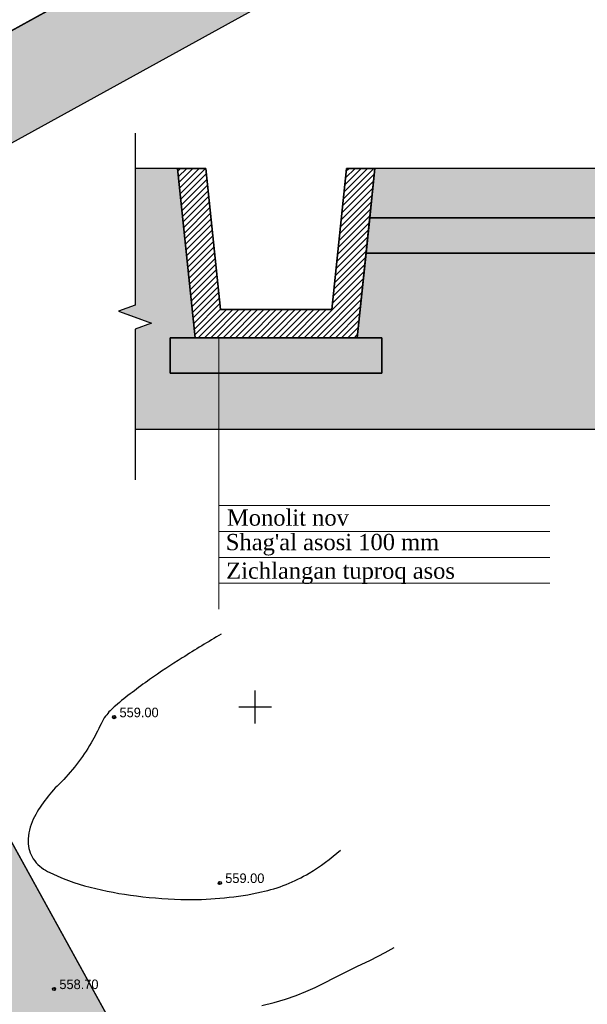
# Model space of a CAD drawing. Extents: x 883 to 364438, y -13 to 4201180.
# Tile 604 of 607: x 364224 to 364276, y 4200923 to 4201013. Entities that reach past the tile are written whole.
import ezdxf

# ---------------------------------------------------------------- set-up
doc = ezdxf.new("R2010")
doc.units = 0
doc.header["$LTSCALE"] = 0.5
doc.header["$MEASUREMENT"] = 0
doc.header["$PDMODE"] = 32
doc.header["$PDSIZE"] = 0.3
doc.linetypes.add('CONTI', pattern=[0])
for name, color, linetype in [('(004) Точки рельефа', 7, 'Continuous'), ('GORIZDEFAULT', 32, 'CONTI'), ('PI_TTDEFAULT', 5, 'CONTI'), ('SETKR', 2, 'CONTI'), ('Трава', 7, 'Continuous')]:
    doc.layers.add(name, color=color, linetype=linetype)
doc.layers.add('.', color=7, linetype='Continuous', lineweight=15)
doc.layers.add('ОКНА', color=5, linetype='Continuous', lineweight=15)
doc.styles.add('D-431', font='d431.ttf')
doc.styles.add('seviyorum', font='times.ttf')
doc.styles.get("Standard").update_dxf_attribs({"font": 'times.ttf'})

# ---------------------------------------------------------------- blocks, each defined once
blk = doc.blocks.new('BL_333')
at = {"color": 0}
for p, q in [((0, -1.5), (0, 1.5)), ((-1.5, 0), (1.5, 0))]:
    blk.add_line(p, q, dxfattribs=at)
blk = doc.blocks.new('gergrgrre')
at = {"layer": 'GORIZDEFAULT', "color": 32}
blk.add_lwpolyline([(360546.90003691, 4200956.67205719, 0.00589245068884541), (360543.3275737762, 4200954.490604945, 0.01355586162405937), (360540.3356744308, 4200952.499931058, 0.01986463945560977), (360537.2169316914, 4200950.109662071, 0.05976194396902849), (360536.3163961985, 4200949.157924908, 0.05021743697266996), (360535.89973303, 4200948.459710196, -0.02086937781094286), (360534.9991546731, 4200946.727375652, -0.06983973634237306), (360532.0625843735, 4200942.94831472, 0.08408668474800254), (360529.7083096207, 4200939.734730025, 0.11664820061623), (360529.2244463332, 4200937.688922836, 0.149552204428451), (360529.7083096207, 4200936.107397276, 0.1290981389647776), (360531.0198975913, 4200934.95655269, 0.05377682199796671), (360534.8929500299, 4200933.516446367, 0.03077272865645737), (360539.1294750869, 4200932.714806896, 0.02837838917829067), (360543.7932605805, 4200932.393701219, 0.05646739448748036), (360550.5715376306, 4200933.079371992, 0.08214778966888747), (360554.94022993, 4200934.811918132, 0.04759780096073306), (360557.7876443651, 4200936.916967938, 0.03439609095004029)], format="xyb", dxfattribs=at)
for points in [[(360537.09, 4200949.160004, 559), (360537.05, 4200949.129997, 559), (360537.09, 4200949.059998, 559)], [(360546.71, 4200933.860001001, 559), (360546.77, 4200933.900002, 559)], [(360550.59, 4200922.690002, 558.5), (360551.73, 4200922.980003, 558.5), (360552.78, 4200923.279999, 558.5), (360553.74, 4200923.610001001, 558.5), (360554.62, 4200923.970001, 558.5), (360555.47, 4200924.349998, 558.5), (360556.33, 4200924.769997, 558.5), (360557.22, 4200925.230003, 558.5), (360558.2, 4200925.720001, 558.5), (360559.29, 4200926.260001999, 558.5), (360560.53, 4200926.860001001, 558.5), (360561.88, 4200927.540001, 558.5), (360562.6993561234, 4200928.004881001, 558.5)]]:
    blk.add_polyline3d(points, dxfattribs=at)
at = {"layer": 'PI_TTDEFAULT', "color": 5}
for p in [(360537.09, 4200949.07, 559), (360546.77, 4200933.900002, 559), (360531.6, 4200924.209999, 558.7)]:
    blk.add_point(p, dxfattribs=at)
at = {"layer": 'SETKR', "color": 92}
blk.add_blockref('BL_333', (360550, 4200950), dxfattribs=at)
at = {"layer": '(004) Точки рельефа', "style": 'D-431'}
for s, p in [('559.00', (360537.59, 4200949.059998)), ('559.00', (360547.26, 4200933.900002)), ('558.70', (360532.09, 4200924.199997))]:
    blk.add_text(s, height=0.875, dxfattribs=at).set_placement(p)
blk = doc.blocks.new('A$C59dde651')
at = {"layer": '.', "lineweight": 30, "true_color": 0x000000}
h = blk.add_hatch(dxfattribs=at)
h.set_pattern_fill('AR-SAND', color=18, scale=0.01)
h.set_pattern_definition([(37.50000000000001, (-798.5514993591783, 115.4166540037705), (-0.0006299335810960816, 0.01926823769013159), [0, -0.0152, 0, -0.017, 0, -0.01625]), (7.499999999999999, (-798.5514993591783, 115.4166540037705), (0.01769776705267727, 0.0282214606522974), [0, -0.008199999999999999, 0, -0.0137, 0, -0.00525]), (327.5, (-798.5637993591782, 115.4166540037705), (0.03114141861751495, 5.659053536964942e-05), [0, -0.005, 0, -0.018, 0, -0.0235]), (317.5, (-798.5637993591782, 115.4166540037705), (0.03006126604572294, 0.008776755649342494), [0, -0.0025, 0, -0.0118, 0, -0.0135])])
h.paths.add_polyline_path([(0.1725152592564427, 0.2624718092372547), (-1.872486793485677, 0.2624718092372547), (-1.897484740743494, 0.02249151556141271), (-1.827484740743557, 0.02249151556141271), (-1.827484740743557, -0.0775084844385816), (-2.427484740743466, -0.0775084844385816), (-2.427484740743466, 0.02249151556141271), (-2.35748474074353, 0.02249151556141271), (-2.407484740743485, 0.5024915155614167), (-2.527484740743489, 0.5024915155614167), (-2.527484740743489, 0.1149160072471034), (-2.574049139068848, 0.0979679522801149), (-2.527484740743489, 0.08101989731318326), (-2.480920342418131, 0.06407184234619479), (-2.527484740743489, 0.04712378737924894), (-2.527484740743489, -0.236518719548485), (0.57251525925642, -0.236518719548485), (0.57251525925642, 0.04712378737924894), (0.6190796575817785, 0.06407184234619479), (0.57251525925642, 0.08101989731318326), (0.5259508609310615, 0.0979679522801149), (0.57251525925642, 0.1149160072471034), (0.57251525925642, 0.4424718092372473), (0.1725152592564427, 0.4424718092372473)])
h = blk.add_hatch(dxfattribs=at)
h.set_pattern_fill('ANSI31', color=18, scale=0.1)
h.set_pattern_definition([(45, (-798.5514993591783, 115.4166540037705), (-0.008838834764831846, 0.008838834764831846), [])])
h.paths.add_polyline_path([(-1.872484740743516, 0.2624915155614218), (-1.862068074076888, 0.3624915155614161), (-1.847484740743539, 0.5024915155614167), (-1.92791759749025, 0.5024915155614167), (-1.969584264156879, 0.102491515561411), (-2.285385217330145, 0.102491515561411), (-2.327051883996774, 0.5024915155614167), (-2.407484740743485, 0.5024915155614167), (-2.35748474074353, 0.02249151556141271), (-1.897484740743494, 0.02249151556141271)])
h = blk.add_hatch(dxfattribs=at)
h.set_pattern_fill('AR-CONC', color=18, scale=0.01)
h.set_pattern_definition([(49.99999999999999, (-783.3216743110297, 111.4128752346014), (0.07172601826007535, -0.006275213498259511), [0.0075, -0.0825]), (355, (-783.3216743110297, 111.4128752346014), (-0.0138751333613, 0.07521921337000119), [0.006, -0.066]), (100.45144446, (-783.3156971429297, 111.4123523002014), (0.0578508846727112, 0.06894399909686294), [0.006374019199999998, -0.07011421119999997]), (46.18420000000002, (-783.3216743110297, 111.4328752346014), (0.1067241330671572, -0.01655192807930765), [0.01125, -0.12375]), (96.63563549, (-783.3127806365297, 111.4314959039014), (0.09346619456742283, 0.09741186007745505), [0.0095610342, -0.105171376]), (351.1841639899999, (-783.3216743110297, 111.4328752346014), (0.09346619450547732, 0.09741186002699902), [0.009000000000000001, -0.0990000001]), (21, (-783.3116743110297, 111.4278752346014), (0.05969070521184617, -0.04026188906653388), [0.0075, -0.0825]), (326.0000000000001, (-783.3116743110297, 111.4278752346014), (0.02433153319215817, 0.0725150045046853), [0.006, -0.066]), (71.45144474, (-783.3067000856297, 111.4245200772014), (0.08402223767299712, 0.03225311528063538), [0.006374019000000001, -0.0701142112]), (37.50000000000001, (-783.3216743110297, 111.4128752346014), (0.001215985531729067, 0.03328938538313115), [0, -0.0652, 0, -0.067, 0, -0.06625]), (7.499999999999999, (-783.3216743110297, 111.4128752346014), (0.02630695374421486, 0.03944117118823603), [0, -0.0382, 0, -0.0637, 0, -0.02525]), (327.5, (-783.3439743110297, 111.4128752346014), (0.0533822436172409, -0.002255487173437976), [0, -0.025, 0, -0.078, 0, -0.1035]), (317.5, (-783.3539743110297, 111.4128752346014), (0.05831861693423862, 0.01001049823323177), [0, -0.0325, 0, -0.0518, 0, -0.0735])])
h.paths.add_polyline_path([(0.1725152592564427, 0.5024915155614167), (-1.847484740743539, 0.5024915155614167), (-1.862068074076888, 0.3624915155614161), (0.1725152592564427, 0.3624816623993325)])
at = {"lineweight": 30, "true_color": 0x000000}
h = blk.add_hatch(dxfattribs=at)
h.set_pattern_fill('GRAVEL', color=18, scale=0.1)
h.set_pattern_definition([(228.012787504, (-783.2496743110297, 111.5128752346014), (-0.8000000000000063, -0.9000000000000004), [0.0134536, -1.33190880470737]), (184.969740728, (-783.2586743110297, 111.5028752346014), (1.199999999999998, 0.1000000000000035), [0.0230868, -2.285592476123]), (132.510447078, (-783.2816743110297, 111.5008752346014), (1.000000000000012, -1.099999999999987), [0.0162788, -1.61160325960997]), (267.273689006, (-783.3206743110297, 111.4758752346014), (0.1000000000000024, 2.000000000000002), [0.0210238, -2.081355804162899]), (292.833654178, (-783.3216743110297, 111.4548752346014), (-0.4999999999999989, 1.200000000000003), [0.02061549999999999, -2.04093731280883]), (357.273689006, (-783.3136743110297, 111.4358752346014), (-2.000000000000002, 0.1000000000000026), [0.0210238, -2.081355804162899]), (37.6942404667, (-783.2926743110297, 111.4348752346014), (-1.3, -0.9999999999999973), [0.0278029, -2.7524848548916]), (72.2553283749, (-783.2706743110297, 111.4518752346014), (0.7000000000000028, 2.200000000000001), [0.0262488, -2.598632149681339]), (121.429565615, (-783.2626743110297, 111.4768752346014), (-0.800000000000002, 1.299999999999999), [0.021095, -2.0884073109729]), (175.236358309, (-783.2736743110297, 111.4948752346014), (1.099999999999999, -0.1000000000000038), [0.0240832, -1.18007625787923]), (222.397437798, (-783.2976743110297, 111.4968752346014), (-1.199999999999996, -1.099999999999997), [0.0311448, -3.08333750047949]), (138.814074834, (-783.2216743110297, 111.4748752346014), (-0.7000000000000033, 0.6000000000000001), [0.0106301, -1.05238448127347]), (171.46923439, (-783.2296743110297, 111.4818752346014), (1.3, -0.1999999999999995), [0.0202237, -2.0021511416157]), (225, (-783.2496743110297, 111.4848752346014), (-1.110223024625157e-17, -0.0999999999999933), [0.0141421, -0.12727925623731]), (203.198590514, (-783.2566743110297, 111.4968752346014), (0.4999999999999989, 0.1999999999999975), [0.007615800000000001, -0.75396151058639]), (291.801409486, (-783.2636743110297, 111.4938752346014), (-0.09999999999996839, 0.3000000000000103), [0.0107703, -0.52774618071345]), (30.96375653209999, (-783.2596743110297, 111.4838752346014), (0.3000000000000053, 0.199999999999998), [0.0174929, -0.5656022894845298]), (161.565051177, (-783.2446743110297, 111.4928752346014), (0.2000000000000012, -0.09999999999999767), [0.0126491, -0.3035786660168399]), (16.389540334, (-783.3216743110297, 111.4938752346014), (0.9999999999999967, 0.3000000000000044), [0.01772, -1.75428451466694]), (70.3461759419, (-783.3046743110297, 111.4988752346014), (-0.400000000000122, -1.10000000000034), [0.0148661, -1.4717407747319]), (293.198590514, (-783.2446743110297, 111.5128752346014), (-0.1999999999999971, 0.4999999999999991), [0.0152315, -0.74634581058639]), (343.610459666, (-783.2386743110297, 111.4988752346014), (-0.9999999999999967, 0.3000000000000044), [0.01771999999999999, -1.754284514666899]), (339.44395478, (-783.3216743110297, 111.4318752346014), (-0.5000000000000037, 0.2000000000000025), [0.017088, -0.8373123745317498]), (294.775140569, (-783.3056743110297, 111.4258752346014), (-0.5000000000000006, 1.1), [0.0143178, -1.4174643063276]), (66.8014094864, (-783.2436743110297, 111.4128752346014), (0.1999999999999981, 0.499999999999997), [0.0152315, -0.74634581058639]), (17.3540246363, (-783.2376743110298, 111.4268752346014), (-1.299999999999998, -0.3999999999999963), [0.0167631, -1.659542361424]), (69.44395478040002, (-783.2926743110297, 111.4128752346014), (-0.2000000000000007, -0.4999999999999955), [0.008543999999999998, -0.8458563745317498]), (101.309932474, (-783.2496743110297, 111.4128752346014), (-0.09999999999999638, 0.4000000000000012), [0.005099, -0.50480295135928]), (165.963756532, (-783.2506743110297, 111.4178752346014), (0.2999999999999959, -0.1000000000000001), [0.0206155, -0.3916950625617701]), (186.009005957, (-783.2706743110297, 111.4228752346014), (1.000000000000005, 0.09999999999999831), [0.019105, -1.89139231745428]), (303.690067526, (-783.2596743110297, 111.4748752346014), (-0.09999999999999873, 0.1999999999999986), [0.0144222, -0.3461329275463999]), (353.157226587, (-783.2516743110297, 111.4628752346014), (1.700000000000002, -0.2000000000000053), [0.0251794, -2.49275626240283]), (60.9453959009, (-783.2266743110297, 111.4598752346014), (-0.3999999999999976, -0.6999999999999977), [0.0102956, -1.0192674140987]), (90, (-783.2216743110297, 111.4688752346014), (-0.09999999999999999, 0.1), [0.006, -0.094]), (120.256437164, (-783.2726743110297, 111.4258752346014), (0.4000000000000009, -0.7000000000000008), [0.0138924, -1.37535199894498]), (48.01278750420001, (-783.2796743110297, 111.4378752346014), (0.8, 0.8999999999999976), [0.0269072, -1.31845520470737]), (0, (-783.2616743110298, 111.4578752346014), (0.1, 0.1), [0.026, -0.074]), (325.3048464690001, (-783.2356743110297, 111.4578752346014), (1.000000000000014, -0.6999999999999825), [0.01581139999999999, -1.5653274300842]), (254.054604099, (-783.2226743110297, 111.4488752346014), (-0.1000000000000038, -0.4000000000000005), [0.0145602, -0.71345078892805]), (207.645975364, (-783.2266743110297, 111.4348752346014), (-1.899999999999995, -1.000000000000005), [0.0237065, -2.34694741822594]), (175.42607874, (-783.2476743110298, 111.4238752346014), (-1.299999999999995, 0.1000000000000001), [0.0250799, -2.48290734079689])])
h.paths.add_polyline_path([(0.1725152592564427, 0.3624816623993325), (-1.862068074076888, 0.3624915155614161), (-1.872486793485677, 0.2624718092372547), (0.1725152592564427, 0.2624718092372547)])
h.paths.add_polyline_path([(-1.827484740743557, 0.02249151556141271), (-2.427484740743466, 0.02249151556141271), (-2.427484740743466, -0.0775084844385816), (-1.827484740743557, -0.0775084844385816)])
at = {"color": 6, "lineweight": 13}
for p, q in [((-0.8374847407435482, -0.7679592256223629), (-0.8374847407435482, 0.8697459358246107)), ((-2.289957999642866, -0.7469243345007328), (-2.289957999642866, 0.02249151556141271)), ((-2.289957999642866, -0.4533404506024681), (-1.351307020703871, -0.4533404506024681)), ((-0.8374847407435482, -0.4743753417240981), (0.1011662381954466, -0.4743753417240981)), ((-2.289957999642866, -0.5267364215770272), (-1.351307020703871, -0.5267364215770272)), ((-0.8374847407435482, -0.5477713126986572), (0.1011662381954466, -0.5477713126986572)), ((-2.289957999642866, -0.6001323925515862), (-1.351307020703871, -0.6001323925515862)), ((-0.8374847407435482, -0.6211672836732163), (0.1011662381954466, -0.6211672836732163)), ((-2.289957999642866, -0.6735283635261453), (-1.351307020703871, -0.6735283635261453)), ((-0.8374847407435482, -0.6945632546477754), (0.1011662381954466, -0.6945632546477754)), ((-0.8374847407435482, -0.7679592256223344), (0.1011662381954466, -0.7679592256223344))]:
    blk.add_line(p, q, dxfattribs=at)
at = {"linetype": 'Continuous', "transparency": 33554687}
for points in [[(-2.527484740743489, 0.6026304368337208), (-2.527484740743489, 0.1149160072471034), (-2.574049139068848, 0.0979679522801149), (-2.480920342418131, 0.06407184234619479), (-2.527484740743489, 0.04712378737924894), (-2.527484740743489, -0.3800411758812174)], [(0.57251525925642, 0.6026304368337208), (0.57251525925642, 0.1149160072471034), (0.5259508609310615, 0.0979679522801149), (0.6190796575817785, 0.06407184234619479), (0.57251525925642, 0.04712378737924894), (0.57251525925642, -0.3800411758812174)]]:
    blk.add_lwpolyline(points, dxfattribs=at)
at = {"color": 5, "lineweight": 30}
blk.add_lwpolyline([(-1.190874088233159, 0.5385230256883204), (-1.131375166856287, 0.548435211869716), (-1.131376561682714, 0.5286024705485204)], close=True, dxfattribs=at)
at = {"transparency": 33554687}
blk.add_lwpolyline([(-1.131375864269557, 0.5385188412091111), (-0.7755235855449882, 0.5384938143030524)], dxfattribs=at)
at = {"color": 5, "lineweight": 30}
for points in [[(-1.131375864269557, 0.5385188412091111), (-0.7755235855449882, 0.5384938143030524)], [(-2.407484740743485, 0.5024915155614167), (-2.35748474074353, 0.02249151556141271), (-1.897484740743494, 0.02249151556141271), (-1.847484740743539, 0.5024915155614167)]]:
    blk.add_lwpolyline(points, dxfattribs=at)
at = {"color": 18, "lineweight": 30, "true_color": 0x000000}
for points in [[(0.1725152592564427, 0.2624718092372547), (-1.872486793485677, 0.2624718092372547), (-1.897484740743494, 0.02249151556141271), (-1.827484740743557, 0.02249151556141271), (-1.827484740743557, -0.0775084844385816), (-2.427484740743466, -0.0775084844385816), (-2.427484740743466, 0.02249151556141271), (-2.35748474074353, 0.02249151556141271), (-2.407484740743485, 0.5024915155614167), (-2.527484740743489, 0.5024915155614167), (-2.527484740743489, 0.1149160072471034), (-2.574049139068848, 0.0979679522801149), (-2.527484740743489, 0.08101989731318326), (-2.480920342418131, 0.06407184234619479), (-2.527484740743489, 0.04712378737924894), (-2.527484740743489, -0.236518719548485), (0.57251525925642, -0.236518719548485), (0.57251525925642, 0.04712378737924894), (0.6190796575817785, 0.06407184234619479), (0.57251525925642, 0.08101989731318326), (0.5259508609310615, 0.0979679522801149), (0.57251525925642, 0.1149160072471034), (0.57251525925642, 0.4424718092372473), (0.1725152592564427, 0.4424718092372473)], [(-1.872484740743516, 0.2624915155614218), (-1.862068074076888, 0.3624915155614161), (-1.847484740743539, 0.5024915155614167), (-1.92791759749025, 0.5024915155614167), (-1.969584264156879, 0.102491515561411), (-2.285385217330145, 0.102491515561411), (-2.327051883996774, 0.5024915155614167), (-2.407484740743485, 0.5024915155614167), (-2.35748474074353, 0.02249151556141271), (-1.897484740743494, 0.02249151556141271)], [(0.1725152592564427, 0.5024915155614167), (-1.847484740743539, 0.5024915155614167), (-1.862068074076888, 0.3624915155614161), (0.1725152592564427, 0.3624816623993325)], [(0.1725152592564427, 0.3624816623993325), (-1.862068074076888, 0.3624915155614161), (-1.872486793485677, 0.2624718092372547), (0.1725152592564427, 0.2624718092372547)], [(-1.827484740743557, 0.02249151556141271), (-2.427484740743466, 0.02249151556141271), (-2.427484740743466, -0.0775084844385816), (-1.827484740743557, -0.0775084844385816)]]:
    blk.add_lwpolyline(points, close=True, dxfattribs=at)
for points in [[(-2.407484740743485, 0.5024915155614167), (-2.327051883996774, 0.5024915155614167)], [(-2.327051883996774, 0.5024915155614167), (-2.285385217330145, 0.102491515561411), (-1.969584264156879, 0.102491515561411), (-1.92791759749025, 0.5024915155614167)], [(-1.92791759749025, 0.5024915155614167), (-1.847484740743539, 0.5024915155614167)]]:
    blk.add_lwpolyline(points, dxfattribs=at)
at = {"transparency": 33554687}
blk.add_solid([(-1.131375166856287, 0.548435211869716), (-1.131376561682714, 0.5286024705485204), (-1.190874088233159, 0.5385230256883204)], dxfattribs=at)
at = {"layer": 'Трава', "color": 106, "ltscale": 5, "true_color": 0x0b7a21}
for points, const_width in [([(0.1754602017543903, 0.4423925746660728), (0.1802577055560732, 0.4870591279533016)], 0.002159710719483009), ([(0.1811276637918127, 0.4423925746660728), (0.1859251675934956, 0.4870591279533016)], 0.002159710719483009), ([(0.1903266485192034, 0.4423952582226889), (0.1894633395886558, 0.4870591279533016)], 0.001533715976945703), ([(0.1891827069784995, 0.4423951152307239), (0.195674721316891, 0.4870591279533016)], 0.0007884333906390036), ([(0.1995413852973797, 0.4423964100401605), (0.1904426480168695, 0.4870591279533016)], 0.002159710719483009), ([(0.1952879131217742, 0.4423958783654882), (0.1956562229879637, 0.4870591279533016)], 0.002159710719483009), ([(0.1991913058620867, 0.4424802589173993), (0.2039888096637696, 0.4871468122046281)], 0.002159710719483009), ([(0.2083902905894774, 0.4424829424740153), (0.2075269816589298, 0.4871468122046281)], 0.001533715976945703), ([(0.2072463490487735, 0.4424827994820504), (0.213738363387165, 0.4871468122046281)], 0.0007884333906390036), ([(0.2176050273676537, 0.4424840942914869), (0.2085062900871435, 0.4871468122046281)], 0.002159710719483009), ([(0.2133515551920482, 0.4424835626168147), (0.2137198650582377, 0.4871468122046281)], 0.002159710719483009), ([(0.2353473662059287, 0.4424781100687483), (0.2164581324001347, 0.4871468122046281)], 0.002159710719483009), ([(0.2263981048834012, 0.4424769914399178), (0.2198358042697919, 0.4789587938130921), (0.2259989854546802, 0.4881884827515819)], 0.001533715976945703), ([(0.2280594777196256, 0.4424771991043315), (0.2259989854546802, 0.4881884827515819)], 0.002159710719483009), ([(0.2341128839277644, 0.4424791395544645), (0.2327882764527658, 0.4769693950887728), (0.2332705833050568, 0.4871468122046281)], 0.001533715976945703), ([(0.2430680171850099, 0.4424802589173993), (0.2478655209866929, 0.4871468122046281)], 0.002159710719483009), ([(0.2498792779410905, 0.4424811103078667), (0.2428201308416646, 0.4871468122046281)], 0.001533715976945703), ([(0.2590549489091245, 0.4424822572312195), (0.2495483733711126, 0.4871468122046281)], 0.001110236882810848), ([(0.2728022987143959, 0.4424775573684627), (0.2539130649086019, 0.487146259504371)], 0.002159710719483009), ([(0.2638530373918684, 0.4424764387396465), (0.2572907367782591, 0.478958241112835), (0.2634539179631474, 0.4881879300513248)], 0.001533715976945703), ([(0.2655144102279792, 0.4424766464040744), (0.2634539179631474, 0.4881879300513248)], 0.002159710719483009), ([(0.2691478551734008, 0.4424841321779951), (0.2725041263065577, 0.4871468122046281)], 0.0007884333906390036), ([(0.2810384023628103, 0.4424785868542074), (0.2797137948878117, 0.4769688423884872), (0.2801961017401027, 0.487146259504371)], 0.001533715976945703), ([(0.2899935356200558, 0.4424797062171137), (0.2947910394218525, 0.487146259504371)], 0.002159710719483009), ([(0.2968047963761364, 0.4424805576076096), (0.2897456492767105, 0.487146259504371)], 0.001533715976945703), ([(0.2968047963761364, 0.4424805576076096), (0.3016023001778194, 0.4871471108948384)], 0.002159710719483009), ([(0.3060037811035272, 0.4424832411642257), (0.3051404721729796, 0.4871471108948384)], 0.001533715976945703), ([(0.3048598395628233, 0.4424830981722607), (0.3113518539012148, 0.4871471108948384)], 0.0007884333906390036), ([(0.3152185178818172, 0.4424843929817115), (0.306119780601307, 0.4871471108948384)], 0.002159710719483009), ([(0.3109650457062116, 0.4424838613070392), (0.3113333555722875, 0.4871471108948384)], 0.002159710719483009), ([(0.3329608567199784, 0.4424784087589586), (0.3140716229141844, 0.4871471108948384)], 0.002159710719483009), ([(0.3240115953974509, 0.4424772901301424), (0.3174492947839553, 0.4789590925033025), (0.32361247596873, 0.4881887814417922)], 0.001533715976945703), ([(0.3256729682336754, 0.4424774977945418), (0.32361247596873, 0.4881887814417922)], 0.002159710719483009), ([(0.3317263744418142, 0.4424794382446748), (0.3304017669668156, 0.4769696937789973), (0.3308840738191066, 0.4871471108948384)], 0.001533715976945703), ([(0.3329608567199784, 0.4424784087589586), (0.3377583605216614, 0.4871449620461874)], 0.002159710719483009), ([(0.3421598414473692, 0.4424810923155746), (0.3412965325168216, 0.4871449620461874)], 0.001533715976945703), ([(0.3410158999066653, 0.4424809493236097), (0.3475079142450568, 0.4871449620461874)], 0.0007884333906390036), ([(0.3513745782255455, 0.4424822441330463), (0.3422758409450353, 0.4871449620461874)], 0.002159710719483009), ([(0.34712110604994, 0.442481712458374), (0.3474894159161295, 0.4871449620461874)], 0.002159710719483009), ([(0.3691169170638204, 0.4424762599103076), (0.3502276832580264, 0.4871449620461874)], 0.002159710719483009), ([(0.3601676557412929, 0.4424751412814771), (0.3536053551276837, 0.4789569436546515), (0.359768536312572, 0.4881866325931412)], 0.001533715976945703), ([(0.3618290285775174, 0.4424753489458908), (0.359768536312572, 0.4881866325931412)], 0.002159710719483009), ([(0.3678824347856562, 0.4424772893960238), (0.3665578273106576, 0.4769675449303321), (0.3670401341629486, 0.4871449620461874)], 0.001533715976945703), ([(0.3768375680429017, 0.4424784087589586), (0.3816350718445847, 0.4871449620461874)], 0.002159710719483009), ([(0.3836488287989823, 0.4424792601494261), (0.3765896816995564, 0.4871449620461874)], 0.001533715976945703), ([(0.3928244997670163, 0.4424804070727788), (0.3833179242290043, 0.4871449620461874)], 0.001110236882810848), ([(0.4065718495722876, 0.4424757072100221), (0.3876826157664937, 0.4871444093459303)], 0.002159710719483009), ([(0.3976225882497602, 0.4424745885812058), (0.3910602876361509, 0.4789563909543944), (0.3972234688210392, 0.4881860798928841)], 0.001533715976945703), ([(0.3992839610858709, 0.4424747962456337), (0.3972234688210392, 0.4881860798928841)], 0.002159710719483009), ([(0.4029174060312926, 0.4424822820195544), (0.4062736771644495, 0.4871449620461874)], 0.0007884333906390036), ([(0.4148079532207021, 0.4424767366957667), (0.4134833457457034, 0.4769669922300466), (0.4139656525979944, 0.4871444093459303)], 0.001533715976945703), ([(0.4237630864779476, 0.4424778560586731), (0.4285605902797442, 0.4871444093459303)], 0.002159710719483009), ([(0.4305743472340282, 0.442478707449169), (0.4235152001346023, 0.4871444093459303)], 0.001533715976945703), ([(0.4305743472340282, 0.442478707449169), (0.4353718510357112, 0.4871452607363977)], 0.002159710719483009), ([(0.439773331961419, 0.442481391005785), (0.4389100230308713, 0.4871452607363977)], 0.001533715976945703), ([(0.438629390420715, 0.44248124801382), (0.4451214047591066, 0.4871452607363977)], 0.0007884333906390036), ([(0.448988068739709, 0.4424825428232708), (0.4398893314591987, 0.4871452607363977)], 0.002159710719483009), ([(0.4447345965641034, 0.4424820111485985), (0.4451029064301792, 0.4871452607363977)], 0.002159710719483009), ([(0.4667304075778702, 0.4424765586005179), (0.4478411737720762, 0.4871452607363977)], 0.002159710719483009), ([(0.4577811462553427, 0.4424754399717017), (0.4512188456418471, 0.4789572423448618), (0.4573820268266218, 0.4881869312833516)], 0.001533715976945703), ([(0.4594425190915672, 0.4424756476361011), (0.4573820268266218, 0.4881869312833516)], 0.002159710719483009), ([(0.465495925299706, 0.4424775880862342), (0.4641713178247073, 0.4769678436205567), (0.4646536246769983, 0.4871452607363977)], 0.001533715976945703), ([(0.4744510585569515, 0.442478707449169), (0.4792485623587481, 0.4871452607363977)], 0.002159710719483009), ([(0.4812623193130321, 0.4424795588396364), (0.4742031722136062, 0.4871452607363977)], 0.001533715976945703), ([(0.490437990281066, 0.4424807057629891), (0.4809314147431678, 0.4871452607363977)], 0.001110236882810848), ([(0.5041853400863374, 0.4424760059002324), (0.4852961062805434, 0.4871447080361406)], 0.002159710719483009), ([(0.4952360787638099, 0.4424748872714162), (0.4886737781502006, 0.4789566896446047), (0.4948369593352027, 0.4881863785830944)], 0.001533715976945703), ([(0.4968974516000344, 0.442475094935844), (0.4948369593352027, 0.4881863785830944)], 0.002159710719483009), ([(0.500530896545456, 0.4424825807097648), (0.503887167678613, 0.4871452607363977)], 0.0007884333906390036), ([(0.5124214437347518, 0.442477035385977), (0.5110968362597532, 0.4769672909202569), (0.5115791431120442, 0.4871447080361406)], 0.001533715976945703), ([(0.521376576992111, 0.4424781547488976), (0.526174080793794, 0.4871447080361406)], 0.002159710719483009), ([(0.528187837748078, 0.4424790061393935), (0.5211286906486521, 0.4871447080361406)], 0.001533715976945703), ([(0.528187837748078, 0.4424790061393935), (0.5329853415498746, 0.4871455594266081)], 0.002159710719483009), ([(0.5373868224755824, 0.4424816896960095), (0.5365235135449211, 0.4871455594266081)], 0.001533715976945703), ([(0.5362428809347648, 0.4424815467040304), (0.5427348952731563, 0.4871455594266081)], 0.0007884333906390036), ([(0.5466015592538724, 0.4424828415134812), (0.5375028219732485, 0.4871455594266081)], 0.002159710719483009), ([(0.5423480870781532, 0.4424823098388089), (0.542716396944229, 0.4871455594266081)], 0.002159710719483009), ([(0.5643438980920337, 0.4424768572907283), (0.5454546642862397, 0.4871455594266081)], 0.002159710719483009), ([(0.5553946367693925, 0.442475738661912), (0.5488323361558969, 0.4789575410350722), (0.5549955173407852, 0.4881872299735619)], 0.001533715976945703), ([(0.557056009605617, 0.4424759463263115), (0.5549955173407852, 0.4881872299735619)], 0.002159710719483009), ([(0.5631094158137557, 0.4424778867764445), (0.5617848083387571, 0.476968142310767), (0.5622671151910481, 0.4871455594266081)], 0.001533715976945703), ([(0.568102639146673, 0.4424778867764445), (0.5667780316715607, 0.476968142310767), (0.5672603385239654, 0.4871455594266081)], 0.001533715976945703), ([(0.572515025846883, 0.4424778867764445), (0.5711904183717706, 0.476968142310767), (0.5716727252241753, 0.4871455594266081)], 0.001533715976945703)]:
    blk.add_lwpolyline(points, dxfattribs=dict(at, const_width=const_width))
at = {"transparency": 33554687, "insert": (-0.9450060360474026, 0.5882433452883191), "char_height": 0.05949822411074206, "attachment_point": 5, "rotation": 359.99597041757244}
blk.add_mtext('{\\fISOCPEUR|b0|i0|c0|p34;1\\fISOCPEUR|b0|i0|c204|p34;%}', dxfattribs=at)
at = {"layer": 'ОКНА', "color": 94, "style": 'seviyorum'}
for s, p in [(' Beton qoplama 100 mm ', (-0.8330567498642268, -0.4523719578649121)), (' Monolit nov', (-2.284201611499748, -0.5103396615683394)), (' Kompozit armatura 150x150 mm ', (-0.8317283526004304, -0.5316052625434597)), ("Shag'al asosi 100 mm ", (-2.2701754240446, -0.5797590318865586)), ("Shag'al asosi 100 mm ", (-0.8108058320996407, -0.599541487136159)), ('Zichlangan tuproq asos', (-2.269094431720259, -0.6608692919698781)), ('Polietilen asos', (-0.8055612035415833, -0.673161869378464)), ('Zichlangan tuproq asos', (-0.8055612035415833, -0.7465578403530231))]:
    blk.add_text(s, height=0.0460120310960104, dxfattribs=at).set_placement(p)

msp = doc.modelspace()

# ---------------------------------------------------------------- hatches: boundary and pattern name
at = {"layer": '.', "linetype": 'Continuous', "lineweight": 30, "true_color": 0xafd9aa}
h = msp.add_hatch(color=9, dxfattribs=at)
h.dxf.hatch_style = 1
edge = h.paths.add_edge_path()
edge.add_line((364001.3085602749, 4200879.245021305), (363996.9648302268, 4200887.127407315))
edge.add_line((363996.9648302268, 4200887.127407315), (364078.9545721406, 4200932.309323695))
edge.add_arc((364081.3677555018, 4200927.930220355), 4.999999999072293, 28.857749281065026, 118.85774930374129, ccw=False)
edge.add_line((364085.746858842, 4200930.343403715), (364234.0369763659, 4200661.247503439))
edge.add_arc((364229.6578730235, 4200658.834320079), 5.00000000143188, -61.14225069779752, 28.857749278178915, ccw=False)
edge.add_line((364232.0710563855, 4200654.455216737), (364150.0813144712, 4200609.273300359))
edge.add_line((364150.0813144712, 4200609.273300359), (364145.7375844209, 4200617.155686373))
edge.add_line((364145.7375844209, 4200617.155686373), (364224.2240436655, 4200660.407056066))
edge.add_line((364224.2240436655, 4200660.407056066), (364079.7950195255, 4200922.496391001))
edge.add_line((364079.7950195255, 4200922.496391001), (364001.3085602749, 4200879.245021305))
edge = h.paths.add_edge_path()
edge.add_line((364419.985425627, 4200768.284873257), (364424.3291556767, 4200760.402487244))
edge.add_line((364424.3291556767, 4200760.402487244), (364341.5486397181, 4200714.784800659))
edge.add_arc((364339.1354563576, 4200719.163904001), 5.00000000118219, 208.8577492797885, 298.85774928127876, ccw=False)
edge.add_line((364334.7563530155, 4200716.750720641), (364186.4662356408, 4200985.846620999))
edge.add_arc((364190.8453389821, 4200988.259804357), 4.9999999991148, 118.8577492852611, 208.8577492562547, ccw=False)
edge.add_line((364188.4321556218, 4200992.638907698), (364271.2126714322, 4201038.256594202))
edge.add_line((364271.2126714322, 4201038.256594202), (364275.5564014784, 4201030.374208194))
edge.add_line((364275.5564014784, 4201030.374208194), (364196.2791683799, 4200986.6870684))
edge.add_line((364196.2791683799, 4200986.6870684), (364340.70819253, 4200724.597733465))
edge.add_line((364340.70819253, 4200724.597733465), (364419.985425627, 4200768.284873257))
h.paths.add_polyline_path([(363970.6611315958, 4200934.859633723), (363967.7653115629, 4200940.114557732), (364242.0131527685, 4201091.243744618), (364244.9089728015, 4201085.98882061)])
h.paths.add_polyline_path([(363994.0690101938, 4200892.382331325), (363976.4527716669, 4200924.349785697), (364250.7006128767, 4201075.478972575), (364268.3168513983, 4201043.51151821)])
edge = h.paths.add_edge_path()
edge.add_line((364331.2717766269, 4200691.994757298), (364367.4340983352, 4200626.372498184))
edge.add_line((364367.4340983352, 4200626.372498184), (364375.3164843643, 4200630.716228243))
edge.add_line((364375.3164843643, 4200630.716228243), (364337.2236159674, 4200699.841770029))
edge.add_arc((364332.8445126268, 4200697.428586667), 5.000000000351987, 28.85774929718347, 118.8577492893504)
edge.add_line((364330.431329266, 4200701.807690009), (364152.977134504, 4200604.01837635))
edge.add_line((364152.977134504, 4200604.01837635), (364157.3208645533, 4200596.135990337))
edge.add_line((364157.3208645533, 4200596.135990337), (364331.2717766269, 4200691.994757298))
edge = h.paths.add_edge_path()
edge.add_line((364431.568705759, 4200747.265177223), (364427.22497571, 4200755.147563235))
edge.add_line((364427.22497571, 4200755.147563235), (364344.4444597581, 4200709.529876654))
edge.add_arc((364346.8576431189, 4200705.150773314), 4.999999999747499, 118.8577492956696, 208.8577492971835)
edge.add_line((364342.4785397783, 4200702.737589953), (364380.5714081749, 4200633.612048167))
edge.add_line((364380.5714081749, 4200633.612048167), (364388.453794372, 4200637.955778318))
edge.add_line((364388.453794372, 4200637.955778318), (364352.2914726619, 4200703.578037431))
edge.add_line((364352.2914726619, 4200703.578037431), (364431.568705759, 4200747.265177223))
edge = h.paths.add_edge_path(flags=17)
edge.add_arc((364176.8322083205, 4200980.537617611), 4.999999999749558, 28.85774928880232, 118.8577492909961)
edge.add_line((364174.4190249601, 4200984.916720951), (364092.9677028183, 4200940.031510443))
edge.add_arc((364095.3808861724, 4200935.652407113), 4.999999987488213, 118.8577492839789, 208.8577492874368)
edge.add_line((364091.0017828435, 4200933.23922376), (364107.4925845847, 4200903.314052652))
edge.add_line((364107.4925845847, 4200903.314052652), (364107.4925849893, 4200903.314051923))
edge.add_arc((364116.6386770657, 4200910.87315022), 11.86553695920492, 219.5731851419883, 295.2169855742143)
edge.add_line((364121.6939595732, 4200900.138389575), (364131.7186839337, 4200905.662693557))
edge.add_line((364131.7186839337, 4200905.662693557), (364129.9087964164, 4200908.947021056))
edge.add_line((364129.9087964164, 4200908.947021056), (364139.0173313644, 4200913.966442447))
edge.add_line((364139.0173313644, 4200913.966442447), (364127.1444692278, 4200935.511630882))
edge.add_line((364127.1444692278, 4200935.511630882), (364140.7054014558, 4200942.984625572))
edge.add_line((364140.7054014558, 4200942.984625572), (364135.3436397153, 4200952.772168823))
edge.add_line((364135.3436397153, 4200952.772168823), (364156.6515753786, 4200964.444972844))
edge.add_line((364156.6515753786, 4200964.444972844), (364161.9841699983, 4200954.710672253))
edge.add_line((364161.9841699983, 4200954.710672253), (364168.4832047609, 4200958.29208181))
edge.add_line((364168.4832047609, 4200958.29208181), (364180.3560668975, 4200936.746893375))
edge.add_line((364180.3560668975, 4200936.746893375), (364189.4646018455, 4200941.766314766))
edge.add_line((364189.4646018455, 4200941.766314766), (364191.2744893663, 4200938.481987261))
edge.add_line((364191.2744893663, 4200938.481987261), (364192.8015483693, 4200939.323500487))
edge.add_arc((364186.4264597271, 4200949.330958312), 11.86553695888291, 302.4985130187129, 378.1423133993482)
edge.add_line((364197.7021138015, 4200953.02562914), (364181.211311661, 4200982.950800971))
edge = h.paths.add_edge_path()
edge.add_line((364166.3250595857, 4200859.589050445), (364222.0045545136, 4200890.277434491))
edge.add_line((364222.0045545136, 4200890.277434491), (364223.0556727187, 4200890.856770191))
edge.add_line((364223.0556727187, 4200890.856770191), (364248.8078459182, 4200844.114895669))
edge.add_line((364248.8078459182, 4200844.114895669), (364250.8041858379, 4200845.214515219))
edge.add_line((364250.8041858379, 4200845.214515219), (364242.0137884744, 4200861.166083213))
edge.add_line((364242.0137884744, 4200861.166083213), (364246.8533151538, 4200863.832991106))
edge.add_line((364246.8533151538, 4200863.832991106), (364209.3005320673, 4200931.978462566))
edge.add_arc((364202.0574830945, 4200926.931283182), 8.828124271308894, 34.86997048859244, 121.2213513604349)
edge.add_line((364197.481462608, 4200934.480840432), (364194.4116277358, 4200932.789152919))
edge.add_line((364194.4116277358, 4200932.789152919), (364196.2215152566, 4200929.504825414))
edge.add_line((364196.2215152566, 4200929.504825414), (364187.1129803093, 4200924.485404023))
edge.add_line((364187.1129803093, 4200924.485404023), (364196.0900224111, 4200908.195139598))
edge.add_line((364196.0900224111, 4200908.195139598), (364154.7512868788, 4200885.414688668))
edge.add_line((364154.7512868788, 4200885.414688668), (364145.7742447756, 4200901.704953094))
edge.add_line((364145.7742447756, 4200901.704953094), (364136.6657098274, 4200896.685531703))
edge.add_line((364136.6657098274, 4200896.685531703), (364134.8558223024, 4200899.969859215))
edge.add_line((364134.8558223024, 4200899.969859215), (364123.2883220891, 4200893.595380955))
edge.add_arc((364127.2266047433, 4200885.694386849), 8.828124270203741, 116.4941470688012, 202.8455280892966)
edge.add_line((364119.0910032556, 4200882.266885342), (364239.2919003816, 4200664.143323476))
edge.add_arc((364243.6710037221, 4200666.556506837), 4.999999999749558, 208.8577492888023, 298.8577492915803)
edge.add_line((364246.0841870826, 4200662.177403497), (364327.5355092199, 4200707.062613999))
edge.add_arc((364325.122325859, 4200711.441717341), 5.000000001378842, 298.857749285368, 388.8577492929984)
edge.add_line((364329.5014292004, 4200713.854900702), (364259.9957858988, 4200839.983896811))
edge.add_arc((364257.3683238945, 4200838.535986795), 2.999999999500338, 28.85774927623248, 118.8577493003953)
edge.add_line((364255.9204138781, 4200841.163448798), (364251.7164746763, 4200838.846792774))
edge.add_line((364251.7164746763, 4200838.846792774), (364262.5673176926, 4200819.15621987))
edge.add_line((364262.5673176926, 4200819.15621987), (364261.5078938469, 4200818.592369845))
edge.add_line((364261.5078938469, 4200818.592369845), (364306.2953288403, 4200737.318476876))
edge.add_line((364306.2953288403, 4200737.318476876), (364319.6884964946, 4200713.014453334))
edge.add_line((364319.6884964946, 4200713.014453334), (364245.2437397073, 4200671.990336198))
edge.add_line((364245.2437397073, 4200671.990336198), (364187.4491849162, 4200776.867707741))
edge.add_line((364187.4491849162, 4200776.867707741), (364206.2173258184, 4200787.210228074))
edge.add_line((364206.2173258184, 4200787.210228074), (364166.3250595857, 4200859.589050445))

# ---------------------------------------------------------------- linework, layer by layer
at = {"color": 5, "linetype": 'Continuous', "lineweight": 30}
for points in [[(364188.4321556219, 4200992.638907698), (364271.2126714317, 4201038.256594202), (364268.3168513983, 4201043.51151821), (363994.0690101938, 4200892.382331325), (363996.9648302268, 4200887.127407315), (364078.9545721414, 4200932.309323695, -0.4142135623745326), (364085.7468588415, 4200930.343403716), (364234.0369763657, 4200661.247503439, -0.4142135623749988), (364232.0710563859, 4200654.455216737), (364150.0813144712, 4200609.273300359), (364152.977134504, 4200604.01837635), (364330.431329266, 4200701.807690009, -0.414213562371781), (364337.2236159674, 4200699.841770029), (364375.3164843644, 4200630.716228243), (364380.571408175, 4200633.612048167), (364342.4785397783, 4200702.737589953, -0.414213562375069), (364344.4444597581, 4200709.529876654), (364427.2249757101, 4200755.147563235), (364424.3291556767, 4200760.402487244), (364341.5486397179, 4200714.784800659, -0.4142135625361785), (364334.7563530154, 4200716.750720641), (364186.4662356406, 4200985.846620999, -0.4142135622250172)], [(364419.985425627, 4200768.284873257), (364424.3291556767, 4200760.402487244), (364341.5486397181, 4200714.784800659, -0.4142135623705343), (364334.7563530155, 4200716.750720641), (364186.4662356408, 4200985.846620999, -0.4142135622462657), (364188.4321556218, 4200992.638907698), (364271.2126714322, 4201038.256594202), (364275.5564014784, 4201030.374208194), (364196.2791683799, 4200986.6870684), (364340.70819253, 4200724.597733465)]]:
    msp.add_lwpolyline(points, format="xyb", close=True, dxfattribs=at)
at = {"ltscale": 0.1490711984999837, "const_width": 0.1}
msp.add_lwpolyline([(364271.2126714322, 4201038.256594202), (364188.4321556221, 4200992.638907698, 0.414213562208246), (364186.4662356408, 4200985.846620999), (364191.2357918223, 4200977.191506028)], format="xyb", dxfattribs=at)
msp.add_lwpolyline([(364196.2791683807, 4200986.687068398), (364340.70819253, 4200724.597733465)], dxfattribs=at)

# ---------------------------------------------------------------- block references
at = {"color": 5, "lineweight": 30, "xscale": 32.2559721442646, "yscale": 32.2559721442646, "zscale": 32.2559721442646}
msp.add_blockref('A$C59dde651', (364316.1372080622, 4200983.039096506), dxfattribs=at)
at = {"linetype": 'Continuous'}
msp.add_blockref('gergrgrre', (3695.598960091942, 0), dxfattribs=at)

doc.saveas('drawing.dxf')
